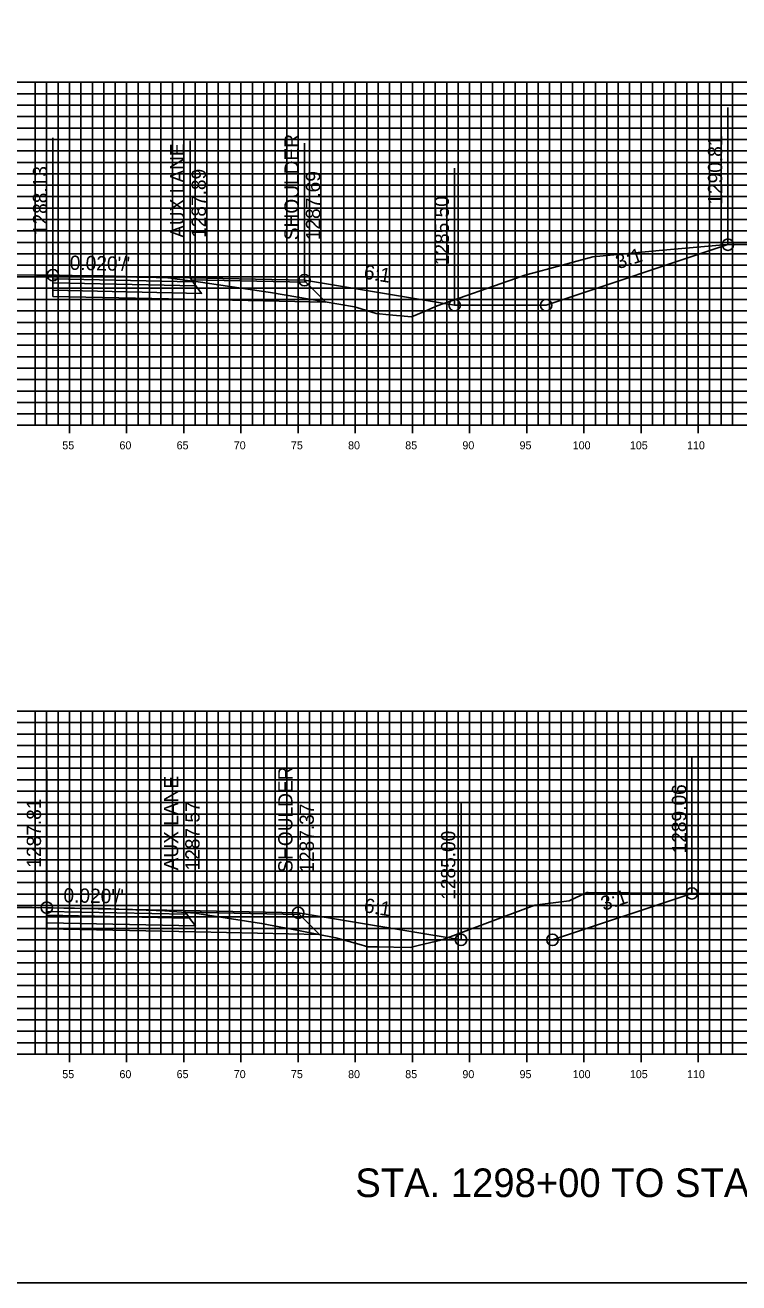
# Model space of a CAD drawing. Extents: x 674939 to 678919, y 750652 to 765176.
# Drawn here: x 678799.7 to 678862.1, y 764036.3 to 764146.3 of the extents above; entities that cross this region are included whole.
import ezdxf

# ---------------------------------------------------------------- set-up
doc = ezdxf.new("R2010")
doc.units = 0
for name, color, linetype in [('R_Alt Surface', 7, 'Continuous'), ('R_Axis', 7, 'Continuous'), ('R_Axis Annot', 7, 'Continuous'), ('R_Draft', 7, 'Continuous'), ('R_Exist Surface', 7, 'Continuous'), ('R_Fin Surface', 7, 'Continuous'), ('R_Grid', 7, 'Continuous'), ('R_No Plot', 7, 'Continuous'), ('R_Xsect Elev', 7, 'Continuous'), ('R_Xsect Slope', 7, 'Continuous')]:
    doc.layers.add(name, color=color, linetype=linetype)

msp = doc.modelspace()

# ---------------------------------------------------------------- linework, layer by layer
for points in [[(678837.22, 764121.79), (678845.22, 764121.79), (678861.13, 764127.09)], [(678824.08, 764123.98), (678837.22, 764121.79)], [(678837.78, 764066.29), (678845.78, 764066.29), (678857.98, 764070.35)], [(678823.54, 764068.66), (678837.78, 764066.29)]]:
    msp.add_lwpolyline(points)
at = {"layer": 'R_Alt Surface'}
for points in [[(678802.08, 764124.09), (678802.08, 764123.76), (678814.58, 764123.5), (678814.33, 764123.84)], [(678802.08, 764123.76), (678802.08, 764123.1), (678815.08, 764122.83), (678814.58, 764123.5)], [(678801.54, 764068.77), (678801.54, 764068.44), (678814.04, 764068.19), (678813.79, 764068.52)], [(678801.54, 764068.44), (678801.54, 764067.78), (678814.54, 764067.52), (678814.04, 764068.19)]]:
    msp.add_lwpolyline(points, close=True, dxfattribs=at)
for points in [[(678802.08, 764123.1), (678802.08, 764122.56), (678815.08, 764122.29), (678825.96, 764122.07), (678824.2, 764123.82)], [(678801.54, 764067.78), (678801.54, 764067.24), (678814.54, 764066.98), (678825.41, 764066.76), (678823.66, 764068.5)]]:
    msp.add_lwpolyline(points, dxfattribs=at)
at = {"layer": 'R_Axis'}
for p, q in [((678803.53, 764110.59), (678803.53, 764111.99)), ((678808.53, 764110.59), (678808.53, 764111.99)), ((678813.53, 764110.59), (678813.53, 764111.99)), ((678818.53, 764110.59), (678818.53, 764111.99)), ((678823.53, 764110.59), (678823.53, 764111.99)), ((678828.53, 764110.59), (678828.53, 764111.99)), ((678833.53, 764110.59), (678833.53, 764111.99)), ((678838.53, 764110.59), (678838.53, 764111.99)), ((678843.53, 764110.59), (678843.53, 764111.99)), ((678848.53, 764110.59), (678848.53, 764111.99)), ((678853.53, 764110.59), (678853.53, 764111.99)), ((678858.53, 764110.59), (678858.53, 764111.99)), ((678598.53, 764111.29), (678898.53, 764111.29)), ((678803.53, 764055.59), (678803.53, 764056.99)), ((678808.53, 764055.59), (678808.53, 764056.99)), ((678813.53, 764055.59), (678813.53, 764056.99)), ((678818.53, 764055.59), (678818.53, 764056.99)), ((678823.53, 764055.59), (678823.53, 764056.99)), ((678828.53, 764055.59), (678828.53, 764056.99)), ((678833.53, 764055.59), (678833.53, 764056.99)), ((678838.53, 764055.59), (678838.53, 764056.99)), ((678843.53, 764055.59), (678843.53, 764056.99)), ((678848.53, 764055.59), (678848.53, 764056.99)), ((678853.53, 764055.59), (678853.53, 764056.99)), ((678858.53, 764055.59), (678858.53, 764056.99)), ((678598.53, 764056.29), (678898.53, 764056.29))]:
    msp.add_line(p, q, dxfattribs=at)
at = {"layer": 'R_Exist Surface'}
for points in [[(678796.94, 764124.44), (678800.64, 764124.43), (678801.87, 764124.42), (678802.08, 764124.42), (678802.38, 764124.42), (678803.75, 764124.4), (678806.49, 764124.35), (678808.37, 764124.31), (678809.42, 764124.26), (678811.1, 764124.22), (678811.76, 764124.21), (678812.14, 764124.19), (678812.38, 764124.15), (678812.5, 764124.12), (678813.84, 764123.95), (678814.78, 764123.84), (678819.32, 764123.17), (678821.11, 764122.9), (678825.71, 764122.12), (678828.46, 764121.65), (678828.67, 764121.58), (678830.35, 764121.07), (678831.48, 764120.96), (678833.44, 764120.78), (678834.45, 764121.2), (678835.69, 764121.74), (678842.54, 764124.14), (678843.35, 764124.43), (678844.16, 764124.64), (678849.31, 764126.03), (678855.11, 764126.58), (678861.05, 764127.09), (678871.05, 764127.1)], [(678795.95, 764069.11), (678800.25, 764069.11), (678800.81, 764069.1), (678801, 764069.11), (678801.54, 764069.1), (678801.95, 764069.1), (678802.06, 764069.1), (678803.97, 764069.06), (678805.02, 764069.04), (678806.46, 764069.02), (678808.54, 764068.95), (678808.74, 764068.94), (678809.34, 764068.92), (678811.1, 764068.86), (678811.86, 764068.82), (678812.01, 764068.82), (678812.54, 764068.78), (678814.49, 764068.63), (678817.7, 764068.13), (678820.33, 764067.72), (678823.55, 764067.1), (678826.84, 764066.47), (678828.84, 764065.92), (678829.63, 764065.69), (678830.43, 764065.69), (678833.34, 764065.63), (678834.03, 764065.79), (678836.13, 764066.29), (678841.26, 764068.21), (678844.25, 764069.32), (678844.9, 764069.42), (678847.23, 764069.69), (678848.8, 764070.42), (678848.81, 764070.42), (678848.89, 764070.42), (678859.52, 764070.34), (678862.99, 764070.34)]]:
    msp.add_lwpolyline(points, dxfattribs=at)
at = {"layer": 'R_Fin Surface'}
for points in [[(678802.08, 764124.42), (678814.08, 764124.18), (678824.08, 764123.98), (678837.22, 764121.79), (678845.22, 764121.79), (678861.13, 764127.09)], [(678824.08, 764123.98), (678814.08, 764124.18), (678802.08, 764124.42)], [(678824.08, 764123.98), (678824.08, 764123.98)], [(678801.54, 764069.1), (678813.54, 764068.86), (678823.54, 764068.66), (678837.78, 764066.29), (678845.78, 764066.29), (678857.98, 764070.35)], [(678823.54, 764068.66), (678813.54, 764068.86), (678801.54, 764069.1)], [(678823.54, 764068.66), (678823.54, 764068.66)]]:
    msp.add_lwpolyline(points, dxfattribs=at)
for points in [[(678802.08, 764124.42), (678802.08, 764124.09), (678814.33, 764123.84), (678814.08, 764124.18)], [(678814.08, 764124.18), (678824.08, 764123.98), (678824.2, 764123.82), (678814.2, 764124.02)], [(678801.54, 764069.1), (678801.54, 764068.77), (678813.79, 764068.52), (678813.54, 764068.86)], [(678813.54, 764068.86), (678823.54, 764068.66), (678823.66, 764068.5), (678813.65, 764068.7)]]:
    msp.add_lwpolyline(points, close=True, dxfattribs=at)
at = {"layer": 'R_Grid'}
for p, q in [((678598.53, 764141.29), (678898.53, 764141.29)), ((678800.53, 764111.29), (678800.53, 764141.29)), ((678801.53, 764111.29), (678801.53, 764141.29)), ((678802.53, 764111.29), (678802.53, 764141.29)), ((678803.53, 764111.29), (678803.53, 764141.29)), ((678804.53, 764111.29), (678804.53, 764141.29)), ((678805.53, 764111.29), (678805.53, 764141.29)), ((678806.53, 764111.29), (678806.53, 764141.29)), ((678807.53, 764111.29), (678807.53, 764141.29)), ((678808.53, 764111.29), (678808.53, 764141.29)), ((678809.53, 764111.29), (678809.53, 764141.29)), ((678810.53, 764111.29), (678810.53, 764141.29)), ((678811.53, 764111.29), (678811.53, 764141.29)), ((678812.53, 764111.29), (678812.53, 764141.29)), ((678813.53, 764111.29), (678813.53, 764141.29)), ((678814.53, 764111.29), (678814.53, 764141.29)), ((678815.53, 764111.29), (678815.53, 764141.29)), ((678816.53, 764111.29), (678816.53, 764141.29)), ((678817.53, 764111.29), (678817.53, 764141.29)), ((678818.53, 764111.29), (678818.53, 764141.29)), ((678819.53, 764111.29), (678819.53, 764141.29)), ((678820.53, 764111.29), (678820.53, 764141.29)), ((678821.53, 764111.29), (678821.53, 764141.29)), ((678822.53, 764111.29), (678822.53, 764141.29)), ((678823.53, 764111.29), (678823.53, 764141.29)), ((678824.53, 764111.29), (678824.53, 764141.29)), ((678825.53, 764111.29), (678825.53, 764141.29)), ((678826.53, 764111.29), (678826.53, 764141.29)), ((678827.53, 764111.29), (678827.53, 764141.29)), ((678828.53, 764111.29), (678828.53, 764141.29)), ((678829.53, 764111.29), (678829.53, 764141.29)), ((678830.53, 764111.29), (678830.53, 764141.29)), ((678831.53, 764111.29), (678831.53, 764141.29)), ((678832.53, 764111.29), (678832.53, 764141.29)), ((678833.53, 764111.29), (678833.53, 764141.29)), ((678834.53, 764111.29), (678834.53, 764141.29)), ((678835.53, 764111.29), (678835.53, 764141.29)), ((678836.53, 764111.29), (678836.53, 764141.29)), ((678837.53, 764111.29), (678837.53, 764141.29)), ((678838.53, 764111.29), (678838.53, 764141.29)), ((678839.53, 764111.29), (678839.53, 764141.29)), ((678840.53, 764111.29), (678840.53, 764141.29)), ((678841.53, 764111.29), (678841.53, 764141.29)), ((678842.53, 764111.29), (678842.53, 764141.29)), ((678843.53, 764111.29), (678843.53, 764141.29)), ((678844.53, 764111.29), (678844.53, 764141.29)), ((678845.53, 764111.29), (678845.53, 764141.29)), ((678846.53, 764111.29), (678846.53, 764141.29)), ((678847.53, 764111.29), (678847.53, 764141.29)), ((678848.53, 764111.29), (678848.53, 764141.29)), ((678849.53, 764111.29), (678849.53, 764141.29)), ((678850.53, 764111.29), (678850.53, 764141.29)), ((678851.53, 764111.29), (678851.53, 764141.29)), ((678852.53, 764111.29), (678852.53, 764141.29)), ((678853.53, 764111.29), (678853.53, 764141.29)), ((678854.53, 764111.29), (678854.53, 764141.29)), ((678855.53, 764111.29), (678855.53, 764141.29)), ((678856.53, 764111.29), (678856.53, 764141.29)), ((678857.53, 764111.29), (678857.53, 764141.29)), ((678858.53, 764111.29), (678858.53, 764141.29)), ((678859.53, 764111.29), (678859.53, 764141.29)), ((678860.53, 764111.29), (678860.53, 764141.29)), ((678861.53, 764111.29), (678861.53, 764141.29)), ((678598.53, 764140.29), (678898.53, 764140.29)), ((678598.53, 764139.29), (678898.53, 764139.29)), ((678598.53, 764138.29), (678898.53, 764138.29)), ((678598.53, 764137.29), (678898.53, 764137.29)), ((678598.53, 764136.29), (678898.53, 764136.29)), ((678598.53, 764135.29), (678898.53, 764135.29)), ((678598.53, 764134.29), (678898.53, 764134.29)), ((678598.53, 764133.29), (678898.53, 764133.29)), ((678598.53, 764132.29), (678898.53, 764132.29)), ((678598.53, 764131.29), (678898.53, 764131.29)), ((678598.53, 764130.29), (678898.53, 764130.29)), ((678598.53, 764129.29), (678898.53, 764129.29)), ((678598.53, 764128.29), (678898.53, 764128.29)), ((678598.53, 764127.29), (678898.53, 764127.29)), ((678598.53, 764126.29), (678898.53, 764126.29)), ((678598.53, 764125.29), (678898.53, 764125.29)), ((678598.53, 764124.29), (678898.53, 764124.29)), ((678598.53, 764123.29), (678898.53, 764123.29)), ((678598.53, 764122.29), (678898.53, 764122.29)), ((678598.53, 764121.29), (678898.53, 764121.29)), ((678598.53, 764120.29), (678898.53, 764120.29)), ((678598.53, 764119.29), (678898.53, 764119.29)), ((678598.53, 764118.29), (678898.53, 764118.29)), ((678598.53, 764117.29), (678898.53, 764117.29)), ((678598.53, 764116.29), (678898.53, 764116.29)), ((678598.53, 764115.29), (678898.53, 764115.29)), ((678598.53, 764114.29), (678898.53, 764114.29)), ((678598.53, 764113.29), (678898.53, 764113.29)), ((678598.53, 764112.29), (678898.53, 764112.29)), ((678598.53, 764111.29), (678898.53, 764111.29)), ((678598.53, 764086.29), (678898.53, 764086.29)), ((678800.53, 764056.29), (678800.53, 764086.29)), ((678801.53, 764056.29), (678801.53, 764086.29)), ((678802.53, 764056.29), (678802.53, 764086.29)), ((678803.53, 764056.29), (678803.53, 764086.29)), ((678804.53, 764056.29), (678804.53, 764086.29)), ((678805.53, 764056.29), (678805.53, 764086.29)), ((678806.53, 764056.29), (678806.53, 764086.29)), ((678807.53, 764056.29), (678807.53, 764086.29)), ((678808.53, 764056.29), (678808.53, 764086.29)), ((678809.53, 764056.29), (678809.53, 764086.29)), ((678810.53, 764056.29), (678810.53, 764086.29)), ((678811.53, 764056.29), (678811.53, 764086.29)), ((678812.53, 764056.29), (678812.53, 764086.29)), ((678813.53, 764056.29), (678813.53, 764086.29)), ((678814.53, 764056.29), (678814.53, 764086.29)), ((678815.53, 764056.29), (678815.53, 764086.29)), ((678816.53, 764056.29), (678816.53, 764086.29)), ((678817.53, 764056.29), (678817.53, 764086.29)), ((678818.53, 764056.29), (678818.53, 764086.29)), ((678819.53, 764056.29), (678819.53, 764086.29)), ((678820.53, 764056.29), (678820.53, 764086.29)), ((678821.53, 764056.29), (678821.53, 764086.29)), ((678822.53, 764056.29), (678822.53, 764086.29)), ((678823.53, 764056.29), (678823.53, 764086.29)), ((678824.53, 764056.29), (678824.53, 764086.29)), ((678825.53, 764056.29), (678825.53, 764086.29)), ((678826.53, 764056.29), (678826.53, 764086.29)), ((678827.53, 764056.29), (678827.53, 764086.29)), ((678828.53, 764056.29), (678828.53, 764086.29)), ((678829.53, 764056.29), (678829.53, 764086.29)), ((678830.53, 764056.29), (678830.53, 764086.29)), ((678831.53, 764056.29), (678831.53, 764086.29)), ((678832.53, 764056.29), (678832.53, 764086.29)), ((678833.53, 764056.29), (678833.53, 764086.29)), ((678834.53, 764056.29), (678834.53, 764086.29)), ((678835.53, 764056.29), (678835.53, 764086.29)), ((678836.53, 764056.29), (678836.53, 764086.29)), ((678837.53, 764056.29), (678837.53, 764086.29)), ((678838.53, 764056.29), (678838.53, 764086.29)), ((678839.53, 764056.29), (678839.53, 764086.29)), ((678840.53, 764056.29), (678840.53, 764086.29)), ((678841.53, 764056.29), (678841.53, 764086.29)), ((678842.53, 764056.29), (678842.53, 764086.29)), ((678843.53, 764056.29), (678843.53, 764086.29)), ((678844.53, 764056.29), (678844.53, 764086.29)), ((678845.53, 764056.29), (678845.53, 764086.29)), ((678846.53, 764056.29), (678846.53, 764086.29)), ((678847.53, 764056.29), (678847.53, 764086.29)), ((678848.53, 764056.29), (678848.53, 764086.29)), ((678849.53, 764056.29), (678849.53, 764086.29)), ((678850.53, 764056.29), (678850.53, 764086.29)), ((678851.53, 764056.29), (678851.53, 764086.29)), ((678852.53, 764056.29), (678852.53, 764086.29)), ((678853.53, 764056.29), (678853.53, 764086.29)), ((678854.53, 764056.29), (678854.53, 764086.29)), ((678855.53, 764056.29), (678855.53, 764086.29)), ((678856.53, 764056.29), (678856.53, 764086.29)), ((678857.53, 764056.29), (678857.53, 764086.29)), ((678858.53, 764056.29), (678858.53, 764086.29)), ((678859.53, 764056.29), (678859.53, 764086.29)), ((678860.53, 764056.29), (678860.53, 764086.29)), ((678861.53, 764056.29), (678861.53, 764086.29)), ((678598.53, 764085.29), (678898.53, 764085.29)), ((678598.53, 764084.29), (678898.53, 764084.29)), ((678598.53, 764083.29), (678898.53, 764083.29)), ((678598.53, 764082.29), (678898.53, 764082.29)), ((678598.53, 764081.29), (678898.53, 764081.29)), ((678598.53, 764080.29), (678898.53, 764080.29)), ((678598.53, 764079.29), (678898.53, 764079.29)), ((678598.53, 764078.29), (678898.53, 764078.29)), ((678598.53, 764077.29), (678898.53, 764077.29)), ((678598.53, 764076.29), (678898.53, 764076.29)), ((678598.53, 764075.29), (678898.53, 764075.29)), ((678598.53, 764074.29), (678898.53, 764074.29)), ((678598.53, 764073.29), (678898.53, 764073.29)), ((678598.53, 764072.29), (678898.53, 764072.29)), ((678598.53, 764071.29), (678898.53, 764071.29)), ((678598.53, 764070.29), (678898.53, 764070.29)), ((678598.53, 764069.29), (678898.53, 764069.29)), ((678598.53, 764068.29), (678898.53, 764068.29)), ((678598.53, 764067.29), (678898.53, 764067.29)), ((678598.53, 764066.29), (678898.53, 764066.29)), ((678598.53, 764065.29), (678898.53, 764065.29)), ((678598.53, 764064.29), (678898.53, 764064.29)), ((678598.53, 764063.29), (678898.53, 764063.29)), ((678598.53, 764062.29), (678898.53, 764062.29)), ((678598.53, 764061.29), (678898.53, 764061.29)), ((678598.53, 764060.29), (678898.53, 764060.29)), ((678598.53, 764059.29), (678898.53, 764059.29)), ((678598.53, 764058.29), (678898.53, 764058.29)), ((678598.53, 764057.29), (678898.53, 764057.29)), ((678598.53, 764056.29), (678898.53, 764056.29))]:
    msp.add_line(p, q, dxfattribs=at)
at = {"layer": 'R_No Plot'}
msp.add_lwpolyline([(678578.53, 764036.29), (678918.53, 764036.29), (678918.53, 764256.29), (678578.53, 764256.29)], close=True, dxfattribs=at)
for centre in [(678861.13, 764127.09), (678802.08, 764124.42), (678824.08, 764123.98), (678837.22, 764121.79), (678845.22, 764121.79), (678857.98, 764070.35), (678801.54, 764069.1), (678823.54, 764068.66), (678837.78, 764066.29), (678845.78, 764066.29)]:
    msp.add_circle(centre, 0.5, dxfattribs=at)
at = {"layer": 'R_Xsect Elev'}
for p, q in [((678861.13, 764127.09), (678861.13, 764139.09)), ((678802.08, 764124.42), (678802.08, 764136.42)), ((678814.08, 764124.18), (678814.08, 764136.18)), ((678824.08, 764123.98), (678824.08, 764135.98)), ((678837.22, 764121.79), (678837.22, 764133.79)), ((678857.98, 764070.35), (678857.98, 764082.35)), ((678801.54, 764069.1), (678801.54, 764081.1)), ((678813.54, 764068.86), (678813.54, 764080.86)), ((678823.54, 764068.66), (678823.54, 764080.66)), ((678837.78, 764066.29), (678837.78, 764078.29))]:
    msp.add_line(p, q, dxfattribs=at)

# ---------------------------------------------------------------- texts
at = {"layer": 'R_Axis Annot'}
for s, p in [('55', (678802.9, 764109.19)), ('60', (678807.9, 764109.19)), ('65', (678812.9, 764109.19)), ('70', (678817.9, 764109.19)), ('75', (678822.9, 764109.19)), ('80', (678827.9, 764109.19)), ('85', (678832.9, 764109.19)), ('90', (678837.9, 764109.19)), ('95', (678842.9, 764109.19)), ('100', (678847.55, 764109.19)), ('105', (678852.55, 764109.19)), ('110', (678857.55, 764109.19)), ('55', (678802.9, 764054.19)), ('60', (678807.9, 764054.19)), ('65', (678812.9, 764054.19)), ('70', (678817.9, 764054.19)), ('75', (678822.9, 764054.19)), ('80', (678827.9, 764054.19)), ('85', (678832.9, 764054.19)), ('90', (678837.9, 764054.19)), ('95', (678842.9, 764054.19)), ('100', (678847.55, 764054.19)), ('105', (678852.55, 764054.19)), ('110', (678857.55, 764054.19))]:
    msp.add_text(s, height=0.7, dxfattribs=at).set_placement(p)
at = {"layer": 'R_Draft'}
msp.add_text('STA. 1298+00 TO STA. 1300+00', height=2.5, dxfattribs=at).set_placement((678828.53, 764043.79))
at = {"layer": 'R_Xsect Elev'}
for s, p in [('SHOULDER', (678823.58, 764127.48)), ('1290.81', (678860.63, 764130.59)), ('AUX LANE', (678813.58, 764127.68)), ('1288.13', (678801.58, 764127.92)), ('1287.89', (678815.46, 764127.68)), ('1287.69', (678825.46, 764127.48)), ('1285.50', (678836.72, 764125.29)), ('SHOULDER', (678823.04, 764072.16)), ('AUX LANE', (678813.04, 764072.36)), ('1289.06', (678857.48, 764073.85)), ('1287.81', (678801.04, 764072.6)), ('1287.57', (678814.91, 764072.36)), ('1287.37', (678824.91, 764072.16)), ('1285.00', (678837.28, 764069.79))]:
    msp.add_text(s, height=1.25, rotation=90, dxfattribs=at).set_placement(p)
at = {"layer": 'R_Xsect Slope'}
for s, rotation, p in [("0.020'/'", 358.8542, (678803.54, 764124.89)), ('3:1', 18.4349, (678851.55, 764124.93)), ('6:1', 350.5377, (678829.21, 764124.13)), ("0.020'/'", 358.8542, (678802.99, 764069.57)), ('6:1', 350.5377, (678829.22, 764068.72)), ('3:1', 18.4349, (678850.26, 764068.81))]:
    msp.add_text(s, height=1.25, rotation=rotation, dxfattribs=at).set_placement(p)

doc.saveas('drawing.dxf')
